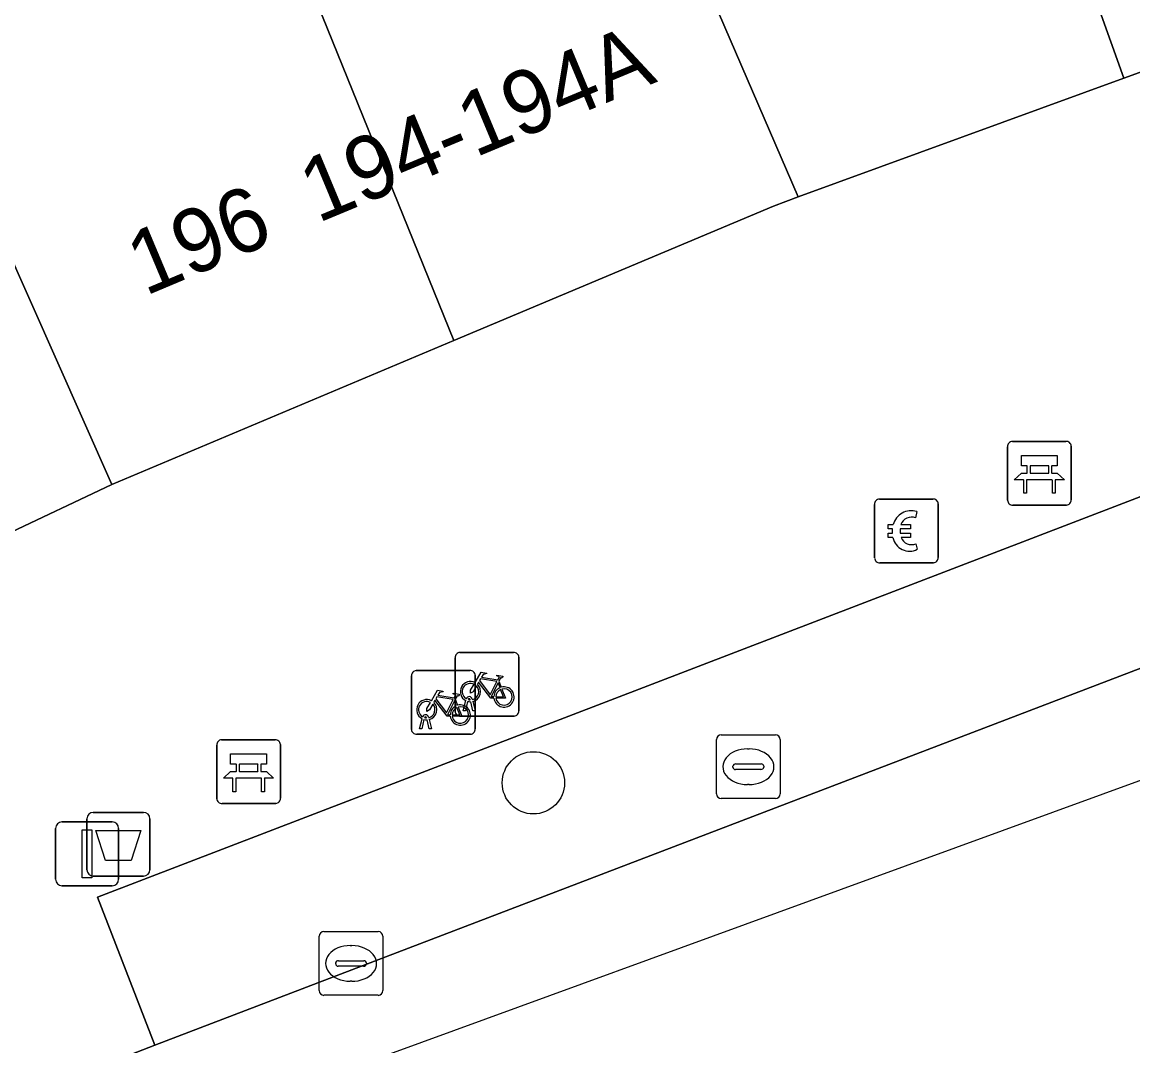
# Model space of a CAD drawing. Extents: x 159262 to 160143, y 383399 to 384319.
# Drawn here: x 159624.06 to 159641.51, y 383565.06 to 383581.13 of the extents above; entities that cross this region are included whole.
import ezdxf

# ---------------------------------------------------------------- set-up
doc = ezdxf.new("R2010")
doc.units = 0
for name, color, linetype in [('IMGEO_Afvalbak', 7, 'Continuous'), ('IMGEO_Bank', 7, 'Continuous'), ('IMGEO_Betaalautomaat', 7, 'Continuous'), ('IMGEO_Boom', 7, 'Continuous'), ('IMGEO_Fietsenrek', 7, 'Continuous'), ('IMGEO_Kolk', 7, 'Continuous'), ('IMGEO_Lichtmast', 7, 'Continuous'), ('IMGEO_Pand', 7, 'Continuous'), ('IMGEO_Pand_nummerreeks', 7, 'Continuous'), ('IMGEO_Parkeervlak_open', 7, 'Continuous'), ('IMGEO_Rijbaan_lokaal_open', 7, 'Continuous'), ('IMGEO_Rioolput', 7, 'Continuous'), ('IMGEO_Voetpad_open', 7, 'Continuous')]:
    doc.layers.add(name, color=color, linetype=linetype)

msp = doc.modelspace()

# ---------------------------------------------------------------- linework, layer by layer
at = {"layer": 'IMGEO_Afvalbak'}
for p, q in [((159625.079, 383567.826), (159625.079, 383568.626)), ((159625.079, 383568.626), (159625.079, 383567.826)), ((159625.179, 383568.726), (159625.969, 383568.726)), ((159625.969, 383568.726), (159625.179, 383568.726)), ((159626.069, 383568.626), (159626.069, 383567.826)), ((159626.069, 383567.826), (159626.069, 383568.626)), ((159625.969, 383567.726), (159625.179, 383567.726)), ((159625.179, 383567.726), (159625.969, 383567.726))]:
    msp.add_line(p, q, dxfattribs=at)
msp.add_lwpolyline([(159625.222, 383568.44), (159625.926, 383568.44), (159625.777, 383567.97), (159625.371, 383567.97), (159625.222, 383568.44)], dxfattribs=at)
for centre, start, end in [((159625.179, 383568.626), 90, 180), ((159625.179, 383568.626), 90, 180), ((159625.969, 383568.626), 0, 90), ((159625.969, 383568.626), 360, 90), ((159625.179, 383567.826), 180, 270), ((159625.179, 383567.826), 180, 270), ((159625.969, 383567.826), 270, 0), ((159625.969, 383567.826), 270, 0)]:
    msp.add_arc(centre, 0.1, start, end, dxfattribs=at)
at = {"layer": 'IMGEO_Bank'}
for p, q in [((159639.615, 383574.552), (159640.456, 383574.552)), ((159640.456, 383574.552), (159639.615, 383574.552)), ((159639.54, 383573.627), (159639.54, 383574.468)), ((159639.54, 383574.468), (159639.54, 383573.627)), ((159640.54, 383574.477), (159640.54, 383573.636)), ((159640.54, 383573.636), (159640.54, 383574.477)), ((159639.849, 383574.058), (159639.849, 383574.164)), ((159639.893, 383574.164), (159639.893, 383574.058)), ((159640.181, 383574.17), (159639.899, 383574.17)), ((159640.187, 383574.058), (159640.187, 383574.164)), ((159640.231, 383574.164), (159640.231, 383574.058)), ((159639.899, 383574.052), (159640.181, 383574.052)), ((159640.237, 383573.95), (159639.844, 383573.95)), ((159640.465, 383573.552), (159639.624, 383573.552)), ((159639.624, 383573.552), (159640.465, 383573.552)), ((159627.12, 383568.942), (159627.12, 383569.783)), ((159627.12, 383569.783), (159627.12, 383568.942)), ((159627.195, 383569.867), (159628.036, 383569.867)), ((159628.036, 383569.867), (159627.195, 383569.867)), ((159628.12, 383569.792), (159628.12, 383568.951)), ((159628.12, 383568.951), (159628.12, 383569.792)), ((159627.429, 383569.373), (159627.429, 383569.479)), ((159627.473, 383569.479), (159627.473, 383569.373)), ((159627.761, 383569.485), (159627.479, 383569.485)), ((159627.767, 383569.373), (159627.767, 383569.479)), ((159627.811, 383569.479), (159627.811, 383569.373)), ((159627.817, 383569.265), (159627.424, 383569.265)), ((159627.479, 383569.367), (159627.761, 383569.367)), ((159628.045, 383568.867), (159627.204, 383568.867)), ((159627.204, 383568.867), (159628.045, 383568.867))]:
    msp.add_line(p, q, dxfattribs=at)
for points in [[(159639.843, 383574.17), (159639.757, 383574.17), (159639.757, 383574.331), (159640.32, 383574.331), (159640.32, 383574.17), (159640.237, 383574.17)], [(159639.787, 383573.95), (159639.645, 383573.95), (159639.757, 383574.052), (159639.843, 383574.052)], [(159640.237, 383574.052), (159640.32, 383574.052), (159640.432, 383573.95), (159640.293, 383573.95)], [(159639.837, 383573.943), (159639.837, 383573.736), (159639.794, 383573.736), (159639.794, 383573.943)], [(159640.287, 383573.943), (159640.287, 383573.736), (159640.243, 383573.736), (159640.243, 383573.943)], [(159627.423, 383569.485), (159627.337, 383569.485), (159627.337, 383569.646), (159627.9, 383569.646), (159627.9, 383569.485), (159627.817, 383569.485)], [(159627.367, 383569.265), (159627.225, 383569.265), (159627.337, 383569.367), (159627.423, 383569.367)], [(159627.417, 383569.258), (159627.417, 383569.051), (159627.374, 383569.051), (159627.374, 383569.258)], [(159627.817, 383569.367), (159627.9, 383569.367), (159628.012, 383569.265), (159627.873, 383569.265)], [(159627.867, 383569.258), (159627.867, 383569.051), (159627.823, 383569.051), (159627.823, 383569.258)]]:
    msp.add_lwpolyline(points, dxfattribs=at)
for centre, radius, start, end in [((159639.618, 383574.474), 0.0779, 92.4484, 184.2845), ((159639.618, 383574.474), 0.0779, 92.4484, 184.2845), ((159640.462, 383574.474), 0.0779, 2.4484, 94.2845), ((159640.462, 383574.474), 0.0779, 2.4484, 94.2845), ((159639.842, 383574.163), 0.00671, 2.8957, 87.1043), ((159639.899, 383574.163), 0.00671, 92.8957, 177.1043), ((159640.181, 383574.163), 0.00671, 2.8957, 87.1043), ((159640.238, 383574.163), 0.00671, 92.8957, 177.1043), ((159639.842, 383574.059), 0.00671, 272.8957, 357.1043), ((159639.899, 383574.059), 0.00671, 182.8957, 267.1043), ((159640.181, 383574.059), 0.00671, 272.8957, 357.1043), ((159640.238, 383574.059), 0.00671, 182.8957, 267.1043), ((159639.787, 383573.943), 0.00671, 2.8957, 87.1043), ((159639.844, 383573.943), 0.00671, 92.8957, 177.1043), ((159640.236, 383573.943), 0.00671, 2.8957, 87.1043), ((159640.293, 383573.943), 0.00671, 92.8957, 177.1043), ((159639.618, 383573.63), 0.0779, 182.4484, 274.2845), ((159639.618, 383573.63), 0.0779, 182.4484, 274.2845), ((159640.462, 383573.63), 0.0779, 272.4484, 4.2845), ((159640.462, 383573.63), 0.0779, 272.4484, 4.2845), ((159627.198, 383569.789), 0.0779, 92.4484, 184.2845), ((159627.198, 383569.789), 0.0779, 92.4484, 184.2845), ((159628.042, 383569.789), 0.0779, 2.4484, 94.2845), ((159628.042, 383569.789), 0.0779, 2.4484, 94.2845), ((159627.422, 383569.478), 0.00671, 2.8957, 87.1043), ((159627.479, 383569.478), 0.00671, 92.8957, 177.1043), ((159627.761, 383569.478), 0.00671, 2.8957, 87.1043), ((159627.818, 383569.478), 0.00671, 92.8957, 177.1043), ((159627.367, 383569.258), 0.00671, 2.8957, 87.1043), ((159627.424, 383569.258), 0.00671, 92.8957, 177.1043), ((159627.422, 383569.374), 0.00671, 272.8957, 357.1043), ((159627.479, 383569.374), 0.00671, 182.8957, 267.1043), ((159627.761, 383569.374), 0.00671, 272.8957, 357.1043), ((159627.818, 383569.374), 0.00671, 182.8957, 267.1043), ((159627.816, 383569.258), 0.00671, 2.8957, 87.1043), ((159627.873, 383569.258), 0.00671, 92.8957, 177.1043), ((159627.198, 383568.945), 0.0779, 182.4484, 274.2845), ((159627.198, 383568.945), 0.0779, 182.4484, 274.2845), ((159628.042, 383568.945), 0.0779, 272.4484, 4.2845), ((159628.042, 383568.945), 0.0779, 272.4484, 4.2845)]:
    msp.add_arc(centre, radius, start, end, dxfattribs=at)
at = {"layer": 'IMGEO_Betaalautomaat'}
for p, q in [((159637.526, 383573.645), (159638.367, 383573.645)), ((159638.367, 383573.645), (159637.526, 383573.645)), ((159637.451, 383572.721), (159637.451, 383573.562)), ((159637.451, 383573.562), (159637.451, 383572.721)), ((159638.113, 383573.45), (159638.096, 383573.35)), ((159638.45, 383573.571), (159638.45, 383572.73)), ((159638.45, 383572.73), (159638.45, 383573.571)), ((159637.734, 383573.109), (159637.734, 383573.177)), ((159637.855, 383573.177), (159637.855, 383573.109)), ((159638.1, 383572.944), (159638.122, 383572.857)), ((159638.376, 383572.646), (159637.535, 383572.646)), ((159637.535, 383572.646), (159638.376, 383572.646))]:
    msp.add_line(p, q, dxfattribs=at)
for points in [[(159637.734, 383573.177), (159637.665, 383573.177), (159637.665, 383573.246), (159637.744, 383573.246)], [(159637.739, 383573.04), (159637.665, 383573.04), (159637.665, 383573.109), (159637.734, 383573.109)], [(159637.866, 383573.246), (159638.013, 383573.246), (159638.013, 383573.177), (159637.855, 383573.177)], [(159637.855, 383573.109), (159638.013, 383573.109), (159638.013, 383573.04), (159637.869, 383573.04)]]:
    msp.add_lwpolyline(points, dxfattribs=at)
for centre, radius, start, end in [((159637.529, 383573.568), 0.0779, 92.4484, 184.2845), ((159637.529, 383573.568), 0.0779, 92.4484, 184.2845), ((159638.373, 383573.568), 0.0779, 2.4484, 94.2845), ((159638.373, 383573.568), 0.0779, 2.4484, 94.2845), ((159638.027, 383573.17), 0.293, 73.014, 165.0139), ((159638.033, 383573.183), 0.179, 69.3236, 159.5683), ((159638, 383573.095), 0.267, 191.8096, 297.0389), ((159638.033, 383573.11), 0.179, 202.7625, 291.8693), ((159637.529, 383572.724), 0.0779, 182.4484, 274.2845), ((159637.529, 383572.724), 0.0779, 182.4484, 274.2845), ((159638.373, 383572.724), 0.0779, 272.4484, 4.2845), ((159638.373, 383572.724), 0.0779, 272.4484, 4.2845)]:
    msp.add_arc(centre, radius, start, end, dxfattribs=at)
at = {"layer": 'IMGEO_Boom'}
msp.add_circle((159632.092, 383569.191), 0.489, dxfattribs=at)
at = {"layer": 'IMGEO_Fietsenrek'}
for p, q in [((159630.939, 383571.238), (159631.78, 383571.238)), ((159631.78, 383571.238), (159630.939, 383571.238)), ((159630.864, 383570.313), (159630.864, 383571.154)), ((159630.864, 383571.154), (159630.864, 383570.313)), ((159631.864, 383571.163), (159631.864, 383570.322)), ((159631.864, 383570.322), (159631.864, 383571.163)), ((159630.178, 383570.029), (159630.178, 383570.87)), ((159630.178, 383570.87), (159630.178, 383570.029)), ((159630.253, 383570.954), (159631.094, 383570.954)), ((159631.094, 383570.954), (159630.253, 383570.954)), ((159631.178, 383570.879), (159631.178, 383570.038)), ((159631.178, 383570.038), (159631.178, 383570.879)), ((159631.551, 383570.787), (159631.587, 383570.692)), ((159630.865, 383570.503), (159630.901, 383570.408)), ((159630.991, 383570.322), (159631.03, 383570.482)), ((159631.102, 383570.494), (159631.101, 383570.498)), ((159631.133, 383570.505), (159631.134, 383570.498)), ((159631.025, 383570.322), (159630.991, 383570.322)), ((159631.06, 383570.47), (159631.025, 383570.322)), ((159631.143, 383570.322), (159631.109, 383570.464)), ((159631.141, 383570.468), (159631.176, 383570.322)), ((159631.176, 383570.322), (159631.143, 383570.322)), ((159630.305, 383570.038), (159630.344, 383570.198)), ((159630.374, 383570.186), (159630.339, 383570.038)), ((159630.416, 383570.21), (159630.415, 383570.214)), ((159630.457, 383570.038), (159630.423, 383570.18)), ((159630.447, 383570.221), (159630.448, 383570.214)), ((159630.455, 383570.184), (159630.49, 383570.038)), ((159631.789, 383570.238), (159630.948, 383570.238)), ((159630.948, 383570.238), (159631.789, 383570.238)), ((159631.103, 383569.954), (159630.262, 383569.954)), ((159630.262, 383569.954), (159631.103, 383569.954)), ((159630.339, 383570.038), (159630.305, 383570.038)), ((159630.49, 383570.038), (159630.457, 383570.038))]:
    msp.add_line(p, q, dxfattribs=at)
for points in [[(159631.177, 383570.764), (159631.272, 383570.928), (159631.358, 383570.914), (159631.36, 383570.905), (159631.304, 383570.894), (159631.277, 383570.849), (159631.533, 383570.808)], [(159631.52, 383570.783), (159631.263, 383570.824), (159631.246, 383570.795), (159631.413, 383570.575), (159631.52, 383570.783)], [(159631.533, 383570.808), (159631.558, 383570.857), (159631.552, 383570.861), (159631.529, 383570.865), (159631.517, 383570.872), (159631.516, 383570.875), (159631.518, 383570.88), (159631.613, 383570.865), (159631.615, 383570.855), (159631.605, 383570.842), (159631.593, 383570.836), (159631.579, 383570.842), (159631.551, 383570.787)], [(159631.198, 383570.712), (159631.146, 383570.622), (159631.106, 383570.597), (159631.107, 383570.644), (159631.162, 383570.738)], [(159631.473, 383570.52), (159631.423, 383570.52), (159631.232, 383570.771), (159631.213, 383570.739)], [(159631.568, 383570.685), (159631.538, 383570.762), (159631.429, 383570.544), (159631.472, 383570.544)], [(159631.502, 383570.544), (159631.622, 383570.543), (159631.578, 383570.657)], [(159631.598, 383570.664), (159631.653, 383570.519), (159631.503, 383570.519)], [(159630.491, 383570.48), (159630.586, 383570.644), (159630.672, 383570.63), (159630.674, 383570.621), (159630.618, 383570.61), (159630.591, 383570.565), (159630.847, 383570.524)], [(159630.787, 383570.236), (159630.737, 383570.236), (159630.546, 383570.487), (159630.527, 383570.455)], [(159630.834, 383570.499), (159630.577, 383570.54), (159630.56, 383570.511), (159630.727, 383570.291), (159630.834, 383570.499)], [(159630.882, 383570.401), (159630.852, 383570.478), (159630.743, 383570.26), (159630.786, 383570.26)], [(159630.847, 383570.524), (159630.872, 383570.573), (159630.866, 383570.577), (159630.843, 383570.581), (159630.831, 383570.588), (159630.83, 383570.591), (159630.832, 383570.596), (159630.927, 383570.581), (159630.929, 383570.571), (159630.919, 383570.558), (159630.907, 383570.552), (159630.893, 383570.558), (159630.865, 383570.503)], [(159630.512, 383570.428), (159630.46, 383570.338), (159630.42, 383570.313), (159630.421, 383570.36), (159630.476, 383570.454)], [(159630.816, 383570.26), (159630.936, 383570.259), (159630.892, 383570.373)], [(159630.912, 383570.38), (159630.967, 383570.235), (159630.817, 383570.235)]]:
    msp.add_lwpolyline(points, dxfattribs=at)
for centre, radius, start, end in [((159630.942, 383571.16), 0.0779, 92.4484, 184.2845), ((159630.942, 383571.16), 0.0779, 92.4484, 184.2845), ((159631.786, 383571.16), 0.0779, 2.4484, 94.2845), ((159631.786, 383571.16), 0.0779, 2.4484, 94.2845), ((159630.256, 383570.876), 0.0779, 92.4484, 184.2845), ((159630.256, 383570.876), 0.0779, 92.4484, 184.2845), ((159631.1, 383570.876), 0.0779, 2.4484, 94.2845), ((159631.1, 383570.876), 0.0779, 2.4484, 94.2845), ((159631.104, 383570.623), 0.159, 62.6766, 242.1369), ((159631.104, 383570.623), 0.129, 63.3192, 238.903), ((159631.104, 383570.623), 0.129, 283.6043, 43.4302), ((159631.104, 383570.623), 0.159, 283.5766, 46.6042), ((159631.631, 383570.539), 0.159, 113.3408, 178.3217), ((159631.631, 383570.539), 0.159, 187.0065, 105.7708), ((159631.631, 383570.539), 0.129, 113.923, 177.9556), ((159631.631, 383570.539), 0.129, 188.6715, 104.5883), ((159630.418, 383570.339), 0.159, 62.6766, 242.1369), ((159631.084, 383570.494), 0.0499, 12.8025, 158.6934), ((159631.084, 383570.494), 0.0174, 12.8025, 163.4502), ((159631.104, 383570.623), 0.129, 253.415, 269.0204), ((159630.418, 383570.339), 0.129, 63.3192, 238.903), ((159630.418, 383570.339), 0.129, 283.6043, 43.4302), ((159630.418, 383570.339), 0.159, 283.5766, 46.6042), ((159630.945, 383570.255), 0.159, 113.3408, 178.3217), ((159630.945, 383570.255), 0.159, 187.0065, 105.7708), ((159630.945, 383570.255), 0.129, 113.923, 177.9556), ((159630.945, 383570.255), 0.129, 188.6715, 104.5883), ((159630.942, 383570.316), 0.0779, 182.4484, 274.2845), ((159630.942, 383570.316), 0.0779, 182.4484, 274.2845), ((159631.104, 383570.623), 0.159, 253.9967, 271.7867), ((159631.786, 383570.316), 0.0779, 272.4484, 4.2845), ((159631.786, 383570.316), 0.0779, 272.4484, 4.2845), ((159630.398, 383570.21), 0.0499, 12.8025, 158.6934), ((159630.418, 383570.339), 0.159, 253.9967, 271.7867), ((159630.398, 383570.21), 0.0174, 12.8025, 163.4502), ((159630.418, 383570.339), 0.129, 253.415, 269.0204), ((159630.256, 383570.032), 0.0779, 182.4484, 274.2845), ((159630.256, 383570.032), 0.0779, 182.4484, 274.2845), ((159631.1, 383570.032), 0.0779, 272.4484, 4.2845), ((159631.1, 383570.032), 0.0779, 272.4484, 4.2845)]:
    msp.add_arc(centre, radius, start, end, dxfattribs=at)
at = {"layer": 'IMGEO_Kolk'}
for p, q in [((159628.803, 383566.855), (159629.655, 383566.855)), ((159628.728, 383565.929), (159628.728, 383566.781)), ((159629.216, 383566.635), (159629.241, 383566.635)), ((159629.729, 383566.781), (159629.729, 383565.929)), ((159628.987, 383566.349), (159628.987, 383566.361)), ((159629.425, 383566.312), (159629.027, 383566.312)), ((159629.03, 383566.398), (159629.428, 383566.398)), ((159629.471, 383566.361), (159629.471, 383566.349)), ((159629.239, 383566.075), (159629.214, 383566.075)), ((159629.655, 383565.855), (159628.803, 383565.855))]:
    msp.add_line(p, q, dxfattribs=at)
for points in [[(159628.803, 383566.855), (159629.655, 383566.855)], [(159628.728, 383565.929), (159628.728, 383566.781)], [(159629.729, 383566.781), (159629.729, 383565.929)], [(159629.655, 383565.855), (159628.803, 383565.855)]]:
    msp.add_lwpolyline(points, dxfattribs=at)
for centre, radius, start, end in [((159628.805, 383566.779), 0.0765, 91.552, 178.448), ((159628.805, 383566.779), 0.0765, 91.552, 178.448), ((159629.653, 383566.779), 0.0765, 1.552, 88.448), ((159629.653, 383566.779), 0.0765, 1.552, 88.448), ((159629.027, 383566.358), 0.0403, 85.8775, 175.7526), ((159629.024, 383566.348), 0.0366, 178.938, 274.7102), ((159629.428, 383566.355), 0.043, 264.8664, 352.4533), ((159629.432, 383566.36), 0.0386, 1.7309, 96.639), ((159628.805, 383565.931), 0.0765, 181.552, 268.448), ((159628.805, 383565.931), 0.0765, 181.552, 268.448), ((159629.653, 383565.931), 0.0765, 271.552, 358.448), ((159629.653, 383565.931), 0.0765, 271.552, 358.448)]:
    msp.add_arc(centre, radius, start, end, dxfattribs=at)
for centre, major_axis, ratio, start_param, end_param in [((159629.215, 383566.355), (-0.387, 0.002), 0.722429, 4.712389, 7.853982), ((159629.24, 383566.355), (-0.39, 0.002), 0.717154, 1.570796, 4.712389)]:
    msp.add_ellipse(centre, major_axis=major_axis, ratio=ratio, start_param=start_param, end_param=end_param, dxfattribs=at)
at = {"layer": 'IMGEO_Lichtmast'}
for p, q in [((159624.688, 383568.576), (159625.478, 383568.576)), ((159625.478, 383568.576), (159624.688, 383568.576)), ((159624.588, 383567.676), (159624.588, 383568.476)), ((159624.588, 383568.476), (159624.588, 383567.676)), ((159625.578, 383568.476), (159625.578, 383567.676)), ((159625.578, 383567.676), (159625.578, 383568.476)), ((159625.478, 383567.576), (159624.688, 383567.576)), ((159624.688, 383567.576), (159625.478, 383567.576))]:
    msp.add_line(p, q, dxfattribs=at)
msp.add_lwpolyline([(159625.008, 383568.451), (159625.158, 383568.451), (159625.158, 383567.701), (159625.008, 383567.701), (159625.008, 383568.451)], dxfattribs=at)
for centre, start, end in [((159624.688, 383568.476), 90, 180), ((159624.688, 383568.476), 90, 180), ((159625.478, 383568.476), 0, 90), ((159625.478, 383568.476), 360, 90), ((159624.688, 383567.676), 180, 270), ((159624.688, 383567.676), 180, 270), ((159625.478, 383567.676), 270, 0), ((159625.478, 383567.676), 270, 0)]:
    msp.add_arc(centre, 0.1, start, end, dxfattribs=at)
at = {"layer": 'IMGEO_Pand'}
for points in [[(159636.177, 383594.753), (159636.284, 383594.792), (159633.786, 383601.004), (159633.416, 383601.924), (159631.459, 383606.792), (159625.697, 383604.476), (159631.239, 383590.689), (159632.865, 383586.232), (159636.253, 383578.389), (159641.364, 383580.253)], [(159625.844, 383588.47), (159624.537, 383591.533), (159620.958, 383599.92), (159620.042, 383602.066), (159614.365, 383599.573), (159617.946, 383591.184), (159622.03, 383581.613), (159625.472, 383573.875), (159630.844, 383576.135)], [(159641.283, 383596.615), (159636.284, 383594.792), (159636.177, 383594.753), (159641.364, 383580.253), (159646.566, 383582.149)], [(159620.423, 383571.487), (159625.472, 383573.875), (159622.03, 383581.613), (159617.946, 383591.184), (159612.61, 383588.664), (159614.977, 383583.46)], [(159630.844, 383576.135), (159635.861, 383578.246), (159636.253, 383578.389), (159632.865, 383586.232), (159630.076, 383585.061), (159628.221, 383589.47), (159625.844, 383588.47)]]:
    msp.add_lwpolyline(points, close=True, dxfattribs=at)
at = {"layer": 'IMGEO_Parkeervlak_open'}
msp.add_lwpolyline([(159644.929, 383572.251), (159643.978, 383574.584), (159625.245, 383567.397), (159626.149, 383565.073)], close=True, dxfattribs=at)
at = {"layer": 'IMGEO_Rijbaan_lokaal_open'}
msp.add_lwpolyline([(159685.268, 383587.533), (159672.557, 383583.21), (159668.175, 383581.564), (159652.397, 383575.16), (159647.162, 383573.121), (159644.929, 383572.251), (159626.149, 383565.073), (159622.105, 383563.501), (159620.012, 383562.705), (159619.247, 383562.409), (159619.725, 383561.254), (159637.938, 383567.886), (159663.509, 383577.196), (159715.609, 383596.852)], dxfattribs=at)
at = {"layer": 'IMGEO_Rioolput'}
for p, q in [((159634.968, 383569.018), (159634.968, 383569.87)), ((159635.043, 383569.944), (159635.895, 383569.944)), ((159635.969, 383569.87), (159635.969, 383569.018)), ((159635.456, 383569.724), (159635.481, 383569.724)), ((159635.227, 383569.438), (159635.227, 383569.45)), ((159635.27, 383569.487), (159635.668, 383569.487)), ((159635.711, 383569.45), (159635.711, 383569.438)), ((159635.665, 383569.401), (159635.267, 383569.401)), ((159635.479, 383569.164), (159635.454, 383569.164)), ((159635.895, 383568.944), (159635.043, 383568.944))]:
    msp.add_line(p, q, dxfattribs=at)
for points in [[(159634.968, 383569.018), (159634.968, 383569.87)], [(159635.043, 383569.944), (159635.895, 383569.944)], [(159635.969, 383569.87), (159635.969, 383569.018)], [(159635.895, 383568.944), (159635.043, 383568.944)]]:
    msp.add_lwpolyline(points, dxfattribs=at)
for centre, radius, start, end in [((159635.045, 383569.868), 0.0765, 91.552, 178.448), ((159635.045, 383569.868), 0.0765, 91.552, 178.448), ((159635.893, 383569.868), 0.0765, 1.552, 88.448), ((159635.893, 383569.868), 0.0765, 1.552, 88.448), ((159635.267, 383569.447), 0.0403, 85.8775, 175.7526), ((159635.264, 383569.437), 0.0366, 178.938, 274.7102), ((159635.668, 383569.444), 0.043, 264.8664, 352.4533), ((159635.672, 383569.449), 0.0386, 1.7309, 96.639), ((159635.045, 383569.02), 0.0765, 181.552, 268.448), ((159635.045, 383569.02), 0.0765, 181.552, 268.448), ((159635.893, 383569.02), 0.0765, 271.552, 358.448), ((159635.893, 383569.02), 0.0765, 271.552, 358.448)]:
    msp.add_arc(centre, radius, start, end, dxfattribs=at)
for centre, major_axis, ratio, start_param, end_param in [((159635.455, 383569.444), (-0.387, 0.002), 0.722429, 4.712389, 7.853982), ((159635.48, 383569.444), (-0.39, 0.002), 0.717154, 1.570796, 4.712389)]:
    msp.add_ellipse(centre, major_axis=major_axis, ratio=ratio, start_param=start_param, end_param=end_param, dxfattribs=at)
at = {"layer": 'IMGEO_Voetpad_open'}
for points in [[(159688.804, 383595.494), (159688.204, 383597.17), (159682.426, 383595.075), (159669.157, 383590.363), (159668.084, 383589.996), (159660.005, 383587.05), (159652.491, 383584.31), (159652.199, 383584.204), (159646.946, 383582.288), (159646.566, 383582.149), (159641.364, 383580.253), (159636.253, 383578.389), (159635.861, 383578.246), (159630.844, 383576.135), (159625.472, 383573.875), (159620.423, 383571.487), (159615.091, 383568.965), (159614.49, 383570.268), (159611.199, 383568.622), (159604.021, 383565.6), (159598.54, 383563.293)], [(159572.893, 383544.474), (159573.444, 383544.691), (159572.567, 383547.038), (159583.792, 383551.383), (159584.678, 383549.036), (159590.237, 383551.186), (159589.337, 383553.529), (159613.087, 383562.722), (159613.538, 383561.556), (159619.566, 383563.872), (159618.982, 383565.321), (159621.022, 383566.13), (159621.805, 383564.165), (159619.757, 383563.373), (159620.012, 383562.705), (159622.105, 383563.501), (159626.149, 383565.073), (159625.245, 383567.397), (159643.978, 383574.584)]]:
    msp.add_lwpolyline(points, dxfattribs=at)

# ---------------------------------------------------------------- texts
at = {"layer": 'IMGEO_Pand_nummerreeks'}
for s, rotation, p in [('194-194A', 22.6221, (159628.703, 383577.973)), ('196', 22.8209, (159625.993, 383576.829))]:
    msp.add_text(s, height=1, rotation=rotation, dxfattribs=at).set_placement(p)

doc.saveas('drawing.dxf')
